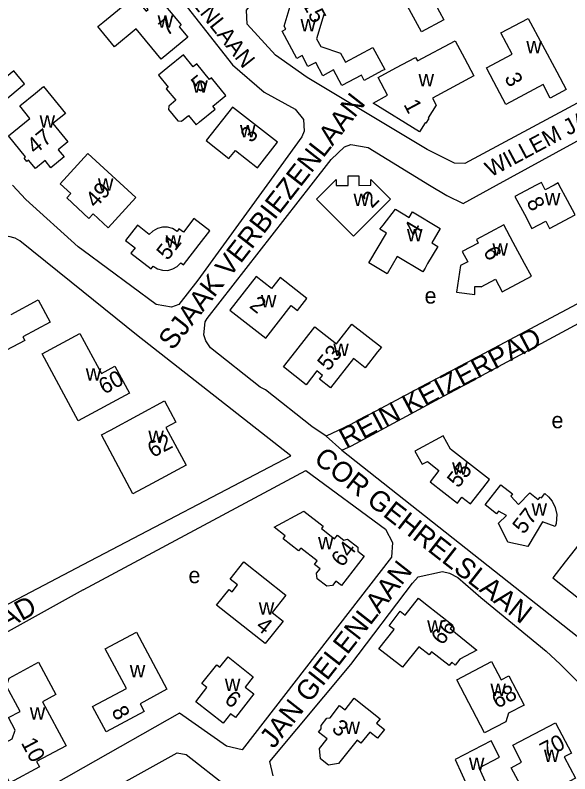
# Model space of a CAD drawing. Extents: x 156721 to 158827, y 386657 to 388950.
# Drawn here: x 158033 to 158171.2, y 387103.3 to 387292.3 of the extents above; entities that cross this region are included whole.
import ezdxf

# ---------------------------------------------------------------- set-up
doc = ezdxf.new("R2010")
doc.units = 0
for name, color, linetype in [('BLT_Basislijn', 7, 'Continuous'), ('BLT_Bebouwing', 7, 'Continuous'), ('BLT_Centroide', 7, 'Continuous'), ('BLT_Huisnummer', 7, 'Continuous'), ('BLT_Straatnaam', 7, 'Continuous'), ('BLT_Straatnaam_verkleind', 7, 'Continuous')]:
    doc.layers.add(name, color=color, linetype=linetype)

msp = doc.modelspace()

# ---------------------------------------------------------------- linework, layer by layer
at = {"layer": 'BLT_Basislijn'}
for p, q in [((158152.99, 387250), (158208.5, 387280.37)), ((158114.43, 387183.93), (158110.54, 387187.39)), ((158033.67, 387146.91), (158050, 387155.46)), ((158133.42, 387152.41), (158139.48, 387153.71)), ((158139.48, 387153.71), (158141.26, 387153.29)), ((158132.01, 387150.83), (158133.42, 387152.41)), ((158141.26, 387153.29), (158143.31, 387152.19)), ((158143.31, 387152.19), (158149.02, 387147.2)), ((158116.68, 387130.52), (158132.01, 387150.83)), ((158019.46, 387139.28), (158033.67, 387146.91)), ((158149.02, 387147.2), (158165.35, 387133.89)), ((158165.35, 387133.89), (158168.87, 387130.58)), ((158096.45, 387106.34), (158116.68, 387130.52)), ((158168.87, 387130.58), (158173.54, 387125.88)), ((158097.33, 387102.81), (158096.45, 387106.34))]:
    msp.add_line(p, q, dxfattribs=at)
for points in [[(158050, 387327.38), (158087.17, 387279.93), (158095.06, 387273.16), (158102.83, 387268.88), (158104.9, 387266.35), (158105.06, 387263.42), (158104.45, 387262.03), (158095.71, 387250)], [(158202.47, 387311.95), (158214.91, 387307.07), (158215.87, 387306.53), (158217.72, 387304.61), (158217.99, 387303.33), (158217.94, 387300.68), (158214.72, 387292.99), (158213.57, 387292.13), (158145.07, 387255.37), (158142.51, 387255.42), (158135.67, 387258.85), (158105.8, 387276.82), (158097.93, 387282.39), (158090.84, 387290.13), (158090.68, 387293.59), (158092.76, 387296.21), (158148.33, 387326.39), (158153.68, 387328.54), (158155.35, 387328.95), (158159.41, 387328.66), (158161.42, 387327.99), (158202.47, 387311.95)], [(158106.77, 387250), (158111.76, 387256.39), (158115.11, 387259.49), (158116.63, 387260.09), (158120.96, 387259.33), (158136.3, 387250)], [(158050, 387233.69), (158048.71, 387234.64), (158035.71, 387246.38), (158032.35, 387250)], [(158095.71, 387250), (158078.54, 387226.34), (158073.76, 387220.21), (158071.94, 387219.57), (158068.17, 387220.21), (158050, 387233.69)], [(158110.54, 387187.39), (158106.94, 387189.83), (158095.4, 387198.94), (158094.09, 387199.62), (158081.68, 387209.42), (158080.53, 387211.17), (158080.02, 387212.66), (158080.34, 387215.92), (158080.85, 387216.79), (158106.77, 387250)], [(158227.32, 387250), (158174.24, 387220.96), (158116.37, 387190.21), (158110.54, 387187.39)], [(158136.3, 387250), (158140.57, 387247.4), (158144.65, 387245.44), (158152.99, 387250)], [(158050, 387223.36), (158034.16, 387236.11), (158033.04, 387236.75), (158031.4, 387237.15), (158028.25, 387237.03), (158026.41, 387236.46), (157981.13, 387207.85)], [(158050, 387155.46), (158101.67, 387182.5), (158063.23, 387212.71), (158050, 387223.36)], [(158114.43, 387183.93), (158116.83, 387184.99), (158179.81, 387218.98)], [(158114.43, 387183.93), (158181.76, 387130.67), (158184.67, 387130.28), (158186.97, 387130.73), (158217.4, 387146.02)], [(158050, 387149.11), (158105.49, 387178.91), (158125.27, 387164.26), (158127.06, 387160.94), (158126.77, 387157.3), (158089.55, 387109.3), (158085.66, 387110.16), (158073.99, 387118.37), (158050, 387104.8)], [(158050, 387149.11), (158004.45, 387123.88), (157958.31, 387100), (157957.92, 387099.8)], [(158059.17, 387100.59), (158073.42, 387108.51), (158075.59, 387108.08), (158086.03, 387100), (158100.88, 387087.28), (158108.78, 387077.04), (158124.86, 387046.62), (158147.37, 387001.57), (158156.07, 386982.75)], [(158050, 387104.8), (158041.5, 387100), (157980.16, 387067.66)]]:
    msp.add_lwpolyline(points, dxfattribs=at)
at = {"layer": 'BLT_Bebouwing'}
for points in [[(158068.02, 387297.62), (158074.39, 387289.9), (158073.85, 387289.46), (158076.02, 387286.83), (158069.42, 387281.37), (158063.18, 387288.91), (158057.79, 387284.46), (158053.64, 387289.48), (158054.87, 387290.49), (158062.71, 387296.96), (158062.71, 387296.95), (158065.68, 387293.35), (158066.15, 387293.75), (158065.02, 387295.12), (158068.02, 387297.62)], [(158137.66, 387295.19), (158139.83, 387291.15), (158134.26, 387288.16), (158130.27, 387295.53)], [(158124.42, 387278.43), (158120.01, 387276.07), (158119.3, 387277.4), (158114.41, 387274.81), (158112.33, 387278.68), (158109.67, 387277.25), (158107.91, 387280.56), (158105.96, 387279.52), (158104.51, 387282.25), (158103.19, 387281.55), (158099.56, 387288.34), (158100.44, 387288.81), (158100.02, 387289.6), (158101.54, 387294.55)], [(158109.96, 387292.48), (158108.13, 387286.45), (158109.17, 387284.55), (158114.13, 387282.84), (158115.3, 387280.6), (158122.17, 387284.27), (158125.1, 387278.8), (158124.42, 387278.43)], [(158167.99, 387278.19), (158170.35, 387273.78), (158166.37, 387271.66), (158164.59, 387275.02), (158155.31, 387270.09), (158152.3, 387275.73), (158150.45, 387279.18), (158156.9, 387282.63), (158154.07, 387287.9), (158160.85, 387291.53), (158167.99, 387278.19)], [(158028.45, 387269.53), (158035.35, 387275.22), (158032.68, 387278.46), (158030.84, 387276.94), (158028.32, 387280), (158029.02, 387280.57), (158024.68, 387285.83), (158020.19, 387282.15), (158016.33, 387278.98), (158020.35, 387274.1), (158021.04, 387274.67), (158023.9, 387271.21), (158025.78, 387272.77), (158028.45, 387269.53)], [(158144.95, 387281.62), (158147.31, 387277.21), (158136.99, 387271.68), (158137.94, 387269.91), (158135.95, 387266.73), (158136.11, 387266.61), (158135.38, 387265.4), (158135.2, 387265.52), (158133.79, 387263.23), (158122.23, 387270.42), (158125.83, 387272.38), (158123.46, 387276.83), (158127.88, 387279.18), (158132.78, 387281.79), (158133.25, 387280.92), (158142.66, 387285.93), (158144.95, 387281.62)], [(158078.97, 387265.72), (158082.83, 387268.9), (158082.24, 387269.62), (158085.55, 387272.35), (158081.93, 387276.7), (158081.46, 387276.31), (158078.26, 387280.2), (158077.4, 387279.5), (158074.95, 387282.47), (158071.09, 387279.29), (158068.74, 387277.36), (158071.17, 387274.41), (158070.68, 387274.02), (158073.05, 387271.16), (158071.27, 387269.69), (158071.2, 387268.85), (158073.58, 387265.97), (158074.43, 387265.89), (158076.2, 387267.36), (158078.14, 387265.03), (158078.97, 387265.72)], [(158040.47, 387256.1), (158038.05, 387254.12), (158036.33, 387256.19), (158035.96, 387255.85), (158035.25, 387256.72), (158035.63, 387257.04), (158031.39, 387262.24), (158036.66, 387266.61), (158034.19, 387269.71), (158038.07, 387272.86), (158040.11, 387274.52), (158045.54, 387267.86), (158042.43, 387265.33), (158046.17, 387260.76), (158043.76, 387258.78), (158045.21, 387257), (158041.93, 387254.32), (158040.47, 387256.1)], [(158087.15, 387269.45), (158080.59, 387261.07), (158086.3, 387256.61), (158087.9, 387258.63), (158093.42, 387254.28), (158098.42, 387260.65), (158087.15, 387269.45)], [(158116.03, 387250), (158116.03, 387252.26), (158118.62, 387252.28), (158118.64, 387249.91)], [(158123.06, 387250), (158126.59, 387246.49), (158117.33, 387237.24), (158108.1, 387246.47), (158111.62, 387250)], [(158111.62, 387250), (158113.01, 387251.39), (158113.02, 387250)], [(158113.02, 387250), (158113.02, 387249.89), (158116.03, 387249.89), (158116.03, 387250)], [(158118.64, 387249.91), (158121.65, 387250)], [(158121.65, 387250), (158121.65, 387251.41), (158123.06, 387250)], [(158162.89, 387250), (158157.54, 387247.12), (158159.91, 387242.72), (158161.81, 387239.2), (158165.22, 387241.04), (158166.21, 387239.19), (158172.57, 387242.61), (158170.67, 387246.13), (158168.59, 387250)], [(158164.5, 387250), (158164.14, 387250.67), (158162.89, 387250)], [(158167.32, 387250), (158165.13, 387248.82), (158164.5, 387250)], [(158168.59, 387250), (158168.3, 387250.53), (158167.32, 387250)], [(158135.81, 387230.42), (158135.16, 387229.33), (158134.6, 387228.38), (158128.24, 387232.17), (158125.69, 387227.89), (158121.13, 387230.58), (158125.52, 387237.99), (158123.88, 387238.97), (158124.7, 387240.02), (158127.78, 387243.96), (158131.23, 387241.91), (158132.05, 387243.29), (158138.95, 387239.2), (158136.84, 387235.63), (158138.37, 387234.72), (158135.81, 387230.42)], [(158074.93, 387238.25), (158073.83, 387239.11), (158073.36, 387238.4), (158072.24, 387239.14), (158071, 387239.48), (158069.71, 387239.51), (158068.46, 387239.18), (158067.34, 387238.55), (158066.43, 387237.66), (158063.46, 387239.98), (158060.5, 387236.2), (158062.88, 387234.32), (158061.88, 387233.05), (158066.93, 387229.14), (158067.42, 387229.76), (158068.51, 387229.13), (158069.75, 387228.78), (158071.03, 387228.75), (158072.28, 387229.09), (158073.4, 387229.74), (158074.31, 387230.62), (158074.94, 387230.13), (158078.88, 387235.18), (158081.52, 387238.56), (158077.57, 387241.63), (158074.93, 387238.25)], [(158157.14, 387235.71), (158154.77, 387240.12), (158147.95, 387236.45), (158148.42, 387235.56), (158144.42, 387233.42), (158145.78, 387230.88), (158144.01, 387229.94), (158142.97, 387223.32), (158147.57, 387222.71), (158147.57, 387224.71), (158149.09, 387224.71), (158149.14, 387224.62), (158152.7, 387226.53), (158154.38, 387223.41), (158161.65, 387227.31), (158159.98, 387230.43), (158157.14, 387235.71)], [(158095.48, 387211.84), (158101.82, 387219.97), (158103.39, 387218.74), (158105.73, 387221.73), (158099.04, 387226.95), (158096.91, 387224.21), (158093.08, 387227.2), (158086.53, 387218.85), (158095.48, 387211.84)], [(158031.98, 387217.71), (158038.74, 387221.38), (158041.74, 387215.85), (158034.92, 387212.2), (158035.41, 387211.29), (158030.86, 387208.84)], [(158123.34, 387208.43), (158120.26, 387204.49), (158117.32, 387206.79), (158111.63, 387199.51), (158108.88, 387201.61), (158109.61, 387202.55), (158108.2, 387203.68), (158105.55, 387200.26), (158099.87, 387204.69), (158102.95, 387208.63), (158107.68, 387214.69), (158113.11, 387210.45), (158116.94, 387215.36), (158124.28, 387209.63), (158123.34, 387208.43)], [(158056.78, 387188.96), (158070.25, 387196.2), (158073.08, 387190.93), (158070.6, 387189.59), (158075.63, 387180.24), (158067.13, 387175.67), (158062.37, 387173.09), (158054.52, 387187.74), (158056.78, 387188.96)], [(158149.57, 387174.49), (158151.22, 387176.61), (158141.52, 387184.15), (158139.68, 387187.53), (158132.63, 387183.73), (158134.45, 387180.43), (158135.73, 387181.11), (158138.62, 387178.85), (158136.46, 387176.05), (158143.24, 387170.76), (158144.36, 387172.2), (158146.5, 387170.54), (158149.57, 387174.49)], [(158155.69, 387161.25), (158153.62, 387165.36), (158153.44, 387165.72), (158155.45, 387167.64), (158153.47, 387168.75), (158152.95, 387168.06), (158150.12, 387170.28), (158154.06, 387175.31), (158156.93, 387173.07), (158156.56, 387172.49), (158158.45, 387170.4), (158161.27, 387173.27), (158163.35, 387171.67), (158163.88, 387172.23), (158164.15, 387172.04), (158164.99, 387173.16), (158165.93, 387172.33), (158166.8, 387171.27), (158167.59, 387169.68), (158167.99, 387167.92), (158167.85, 387165.63), (158167.59, 387164.88), (158164.43, 387166.12), (158160.81, 387159.93), (158155.8, 387161.04), (158155.69, 387161.25)], [(158181.82, 387140.41), (158186.44, 387146.29), (158187.45, 387147.57), (158179.66, 387153.69), (158185.24, 387160.79), (158178.15, 387166.37), (158170.08, 387156.09), (158167, 387152.16), (158181.82, 387140.41)], [(158089.97, 387156.15), (158100.48, 387147.83), (158097.1, 387143.49), (158099.76, 387141.37), (158095.29, 387135.74), (158083.22, 387145.3), (158086.33, 387149.22), (158087.08, 387148.63), (158088.44, 387150.35), (158086.56, 387151.83), (158089.97, 387156.15)], [(158130.22, 387142.83), (158133.52, 387147.07), (158135.31, 387145.65)], [(158135.31, 387145.65), (158142.08, 387140.34), (158141.45, 387139.54), (158148.08, 387134.11), (158143.82, 387131.83), (158142.7, 387130.4), (158141.81, 387131.1), (158141.15, 387130.26), (158136.76, 387133.7), (158136.16, 387132.94), (158133.61, 387134.95), (158129.58, 387129.85), (158123.68, 387134.43), (158127.43, 387139.24), (158126.2, 387140.19), (158128.99, 387143.79), (158130.22, 387142.83)], [(158063.21, 387138.58), (158070.83, 387124.35), (158064.14, 387120.77), (158065.16, 387118.85), (158055.68, 387113.78), (158052.32, 387120.06), (158060.72, 387124.56), (158055.45, 387134.42), (158063.21, 387138.58)], [(158038.85, 387131.08), (158043.15, 387123.04), (158039.83, 387121.25), (158045.72, 387110.3), (158038.33, 387106.33), (158039.05, 387105), (158031.66, 387101.02), (158029.01, 387105.96), (158029.76, 387106.36), (158027.96, 387109.71), (158032.24, 387112.01), (158033, 387114.18), (158031.37, 387117.35), (158034.22, 387118.82), (158030.82, 387125.13), (158031.51, 387127.1), (158038.85, 387131.08)], [(158109.1, 387107.02), (158108.85, 387109.59), (158110.74, 387112), (158108.63, 387113.66), (158109.3, 387114.5), (158109.23, 387115.29), (158110.68, 387117.14), (158111.48, 387117.23), (158113.88, 387120.33), (158115.27, 387119.25), (158117.51, 387122.11)], [(158117.51, 387122.11), (158123.99, 387117.02), (158123.08, 387115.88), (158125.05, 387114.34), (158123.32, 387112.15), (158121.36, 387113.7), (158119.18, 387110.93), (158118.28, 387111.65), (158113.62, 387105.84)], [(158113.62, 387105.84), (158111.1, 387105.43), (158109.1, 387107.02)]]:
    msp.add_lwpolyline(points, dxfattribs=at)
for points in [[(158051.13, 387257.84), (158063.06, 387246.88), (158056.18, 387239.37), (158052.43, 387242.82), (158051.39, 387241.68), (158045.89, 387246.78), (158046.9, 387247.89), (158044.24, 387250.32)], [(158039.78, 387207.92), (158049.15, 387212.97), (158054.52, 387203.08), (158057.84, 387204.88), (158061.47, 387198.16), (158048.75, 387191.29)], [(158097.52, 387164.75), (158104.94, 387168.78), (158109.79, 387165), (158109.33, 387164.41), (158112.61, 387161.85), (158113.36, 387162.77), (158114.95, 387161.52), (158115.84, 387161.77), (158118.44, 387159.73), (158118.41, 387158.8), (158120.02, 387157.54), (158114.31, 387150.22), (158112.92, 387151.3), (158112.08, 387150.19), (158110.66, 387150.02), (158108.31, 387151.87), (158108.13, 387153.29), (158108.99, 387154.38), (158107.62, 387155.47), (158108.3, 387156.34), (158104.2, 387159.54), (158103.65, 387158.83), (158099.78, 387161.85), (158100.33, 387162.56)], [(158086.06, 387132.45), (158092.35, 387127.49), (158090.34, 387124.9), (158092.52, 387123.19), (158087.93, 387117.32), (158086.71, 387118.27), (158084.83, 387115.9), (158078.01, 387121.26), (158080.79, 387124.82), (158079.57, 387125.77), (158083.24, 387130.46), (158084.03, 387129.84)], [(158143.05, 387126.75), (158151.73, 387131.3), (158154.15, 387126.71), (158156.07, 387127.73), (158159.89, 387120.43), (158155.99, 387118.42), (158155.27, 387116.25), (158149.99, 387113.48)], [(158157.02, 387110.39), (158167.68, 387115.96), (158171.62, 387108.43), (158169.85, 387107.51), (158172.63, 387102.2), (158163.65, 387097.49), (158161.91, 387100.87), (158159.43, 387099.55), (158156.65, 387104.82), (158159.19, 387106.17)], [(158151.64, 387111.52), (158142.7, 387106.84), (158147.92, 387095.38), (158152.07, 387097.26), (158148.67, 387104.75), (158153.74, 387107.43)]]:
    msp.add_lwpolyline(points, close=True, dxfattribs=at)

# ---------------------------------------------------------------- texts
at = {"layer": 'BLT_Centroide'}
for s, p in [('w', (158068.52, 387289.19)), ('w', (158104.13, 387288.28)), ('w', (158160.39, 387282.86)), ('w', (158133.53, 387274.59)), ('w', (158077.16, 387273.02)), ('w', (158039.09, 387264.33)), ('w', (158089.04, 387261.88)), ('w', (158053.64, 387248.59)), ('w', (158165.02, 387244.94)), ('w', (158117.34, 387244.75)), ('w', (158130.66, 387235.94)), ('w', (158070.53, 387234.38)), ('w', (158151.96, 387232.38)), ('e', (158135.04, 387220.47)), ('w', (158094.27, 387219.53)), ('w', (158112.29, 387207.44)), ('w', (158050.61, 387201.28)), ('e', (158166.67, 387189.4)), ('w', (158066.2, 387185.72)), ('w', (158141.92, 387177.8)), ('w', (158161.7, 387167.62)), ('w', (158108.49, 387159.25)), ('e', (158076.21, 387150.79)), ('w', (158093.72, 387142.95)), ('w', (158135.68, 387138.47)), ('w', (158061.58, 387127.31)), ('w', (158085.27, 387123.89)), ('w', (158151.45, 387122.7)), ('w', (158036.66, 387116.8)), ('w', (158115.09, 387113.25)), ('w', (158164.78, 387106.27)), ('w', (158146.1, 387104.26))]:
    msp.add_text(s, height=4, dxfattribs=at).set_placement(p)
at = {"layer": 'BLT_Huisnummer'}
for s, rotation, p in [('15', 298.1456, (158104.44, 387295.24)), ('7', 39.2, (158070.86, 387286.97)), ('5', 39.4706, (158078.93, 387272.84)), ('3', 298.1487, (158154.83, 387276.74)), ('1', 297.9413, (158129.72, 387270.09)), ('47', 39.2446, (158037.96, 387257.51)), ('3', 51.8893, (158091.97, 387260.33)), ('49', 47.4915, (158053.07, 387244.07)), ('2', 44.9566, (158121.9, 387244.07)), ('8', 298.3066, (158160.32, 387245.77)), ('4', 59.33, (158133.05, 387236.9)), ('51', 52.0198, (158071.02, 387231.03)), ('6', 298.1952, (158149.57, 387233.45)), ('2', 321.9283, (158091.16, 387219.6)), ('53', 51.9988, (158111.1, 387203.45)), ('60', 28.4749, (158055.2, 387197.74)), ('62', 27.6255, (158067.32, 387181.97)), ('55', 52.1562, (158143.45, 387174.31)), ('57', 51.9551, (158159.73, 387162.8)), ('64', 52.0465, (158114.55, 387154.59)), ('4', 321.6031, (158092.74, 387139.64)), ('66', 51.7036, (158139.45, 387135.13)), ('68', 27.8194, (158153.14, 387119.45)), ('6', 321.8869, (158084.92, 387121.28)), ('8', 298.1581, (158056.9, 387118.92)), ('3', 321.9585, (158111.67, 387114.1)), ('10', 298.1581, (158034.38, 387111.02)), ('70', 27.6369, (158165.14, 387107.04))]:
    msp.add_text(s, height=4, rotation=rotation, dxfattribs=at).set_placement(p)
at = {"layer": 'BLT_Straatnaam'}
for s, height, rotation, p in [('SJAAK VERBIEZENLAAN', 5, 51.9733, (158072.25, 387208.6)), ('REIN KEIZERPAD', 5, 27.9192, (158115.43, 387184.31)), ('COR GEHRELSLAAN', 4.9999, 321.9736, (158107.16, 387181.17)), ('JAN GIELENLAAN', 5, 51.9733, (158097.45, 387109.35)), ('REIN KEIZERPAD', 5, 28.5638, (157989.88, 387116.94))]:
    msp.add_text(s, height=height, rotation=rotation, dxfattribs=at).set_placement(p)
at = {"layer": 'BLT_Straatnaam_verkleind'}
for s, rotation, p in [('SJAAK VERBIEZENLAAN', 308.3498, (158051.02, 387327.99)), ('WILLEM JAN JONKERLAAN', 28.1766, (158151.5, 387251.86))]:
    msp.add_text(s, height=4, rotation=rotation, dxfattribs=at).set_placement(p)

doc.saveas('drawing.dxf')
